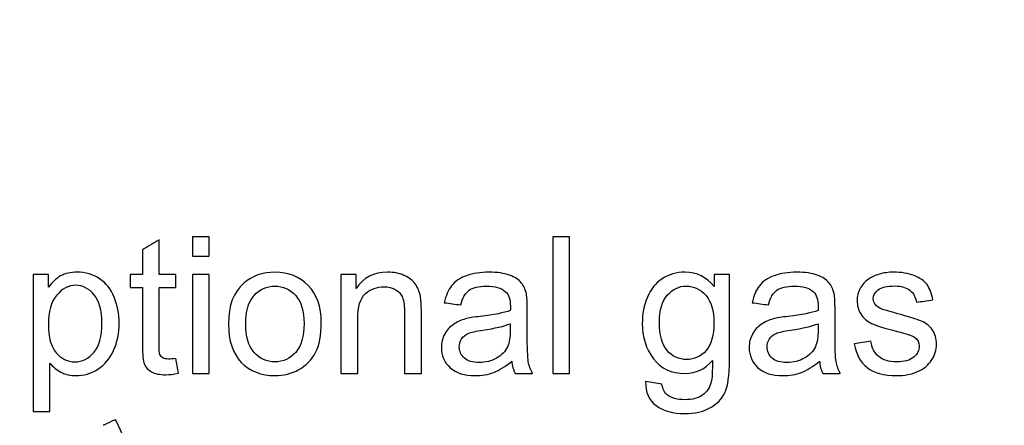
# Model space of a CAD drawing. Header units: millimetres. Extents: x 0 to 29700, y -16 to 21000.
# Tile 340 of 357: x 21475 to 22195, y 18626 to 18923. Entities that reach past the tile are written whole.
import ezdxf

# ---------------------------------------------------------------- set-up
doc = ezdxf.new("R2010")
doc.units = ezdxf.units.MM
doc.layers.add('1', color=7, linetype='Continuous', true_color=0xffffff)
doc.layers.add('254', color=7, linetype='Continuous', true_color=0xffffff)
doc.styles.add('latin_extended', font='simplex.shx')
doc.dimstyles.get("Standard").update_dxf_attribs({"dimtxt": 0.18, "dimasz": 0.18, "dimexe": 0.18, "dimexo": 0.0625, "dimgap": 0.09, "dimtad": 0, "dimtih": 1, "dimtoh": 1, "dimdec": 4, "dimzin": 0, "dimdsep": 46, "dimtxsty": 'Standard', "dimcen": 0.09, "dimadec": 0, "dimazin": 0, "dimtfac": 1, "dimtdec": 4, "dimtofl": 0, "dimtmove": 0, "dimatfit": 3, "dimfxl": 1, "dimtolj": 1, "dimtzin": 0, "dimarcsym": 0})

# ---------------------------------------------------------------- blocks, each defined once
blk = doc.blocks.new('_U4')
at = {"layer": '254', "color": 3, "linetype": 'Continuous', "lineweight": 13, "transparency": 16777216}
for p, q in [((28056.49, 18872.66), (28056.49, 14093.8)), ((18212.99, 16851.58), (18212.99, 14093.8)), ((18387.99, 14143.8), (27881.49, 14143.8))]:
    blk.add_line(p, q, dxfattribs=at)
at = {"layer": '254', "color": 3, "transparency": 16777216}
for points in [[(18387.99, 14172.97), (18387.99, 14114.64), (18212.99, 14143.8)], [(27881.49, 14114.64), (27881.49, 14172.97), (28056.49, 14143.8)]]:
    blk.add_solid(points, dxfattribs=at)
at = {"layer": 'Defpoints', "color": 0, "transparency": 16777216}
for p in [(28056.49, 18922.66), (18212.99, 16901.58), (28056.49, 14143.8)]:
    blk.add_point(p, dxfattribs=at)
at = {"layer": '254', "color": 2, "lineweight": 13, "transparency": 16777216, "insert": (22822.24, 14406.3), "char_height": 175, "attachment_point": 1, "style": 'latin_extended'}
blk.add_mtext('\\A1;9844', dxfattribs=at)

msp = doc.modelspace()

# ---------------------------------------------------------------- linework, layer by layer
at = {"layer": '1', "color": 1, "linetype": 'Continuous', "lineweight": 18}
for points, knots in [([(21601.016, 18763.803), (21601.016, 18759.096), (21601.016, 18754.389), (21601.016, 18749.682), (21605.109, 18749.682), (21609.202, 18749.682), (21613.295, 18749.682), (21613.295, 18754.389), (21613.295, 18759.096), (21613.295, 18763.803), (21609.202, 18763.803), (21605.109, 18763.803), (21601.016, 18763.803)], [0, 0, 0, 0, 0.2674419, 0.2674419, 0.2674419, 0.5, 0.5, 0.5, 0.7674419, 0.7674419, 0.7674419, 1, 1, 1, 1]), ([(21864.766, 18763.803), (21864.766, 18730.47), (21864.766, 18697.137), (21864.766, 18663.803), (21868.859, 18663.803), (21872.952, 18663.803), (21877.045, 18663.803), (21877.045, 18697.137), (21877.045, 18730.47), (21877.045, 18763.803), (21872.952, 18763.803), (21868.859, 18763.803), (21864.766, 18763.803)], [0, 0, 0, 0, 0.4453178, 0.4453178, 0.4453178, 0.5, 0.5, 0.5, 0.9453178, 0.9453178, 0.9453178, 1, 1, 1, 1]), ([(21590.706, 18663.931), (21590.118, 18667.547), (21589.529, 18671.162), (21588.941, 18674.778), (21586.715, 18674.471), (21584.925, 18674.317), (21581.727, 18674.317), (21580.345, 18674.599), (21579.348, 18675.187), (21578.376, 18675.776), (21577.685, 18676.569), (21577.25, 18677.592), (21576.815, 18678.59), (21576.585, 18680.841), (21576.585, 18698.458), (21576.585, 18712.571), (21576.585, 18726.684), (21580.704, 18726.684), (21584.822, 18726.684), (21588.941, 18726.684), (21588.941, 18729.873), (21588.941, 18733.062), (21588.941, 18736.251), (21584.822, 18736.251), (21580.704, 18736.251), (21576.585, 18736.251), (21576.585, 18744.685), (21576.585, 18753.118), (21576.585, 18761.552), (21572.517, 18759.096), (21568.45, 18756.64), (21564.382, 18754.184), (21564.382, 18748.207), (21564.382, 18742.229), (21564.382, 18736.251), (21561.381, 18736.251), (21558.379, 18736.251), (21555.377, 18736.251), (21555.377, 18733.062), (21555.377, 18729.873), (21555.377, 18726.684), (21558.379, 18726.684), (21561.381, 18726.684), (21564.382, 18726.684), (21564.382, 18712.793), (21564.382, 18698.902), (21564.382, 18677.643), (21564.894, 18672.808), (21566.899, 18668.233), (21568.603, 18666.361), (21573.515, 18663.547), (21576.969, 18662.857), (21584.157, 18662.857), (21587.253, 18663.215), (21590.706, 18663.931)], [0, 0, 0, 0, 0.0386761, 0.0386761, 0.0386761, 0.0577559, 0.0577559, 0.0828422, 0.0828422, 0.0828422, 0.0958056, 0.0958056, 0.0958056, 0.1230287, 0.1230287, 0.2326499, 0.2326499, 0.2326499, 0.27195, 0.27195, 0.27195, 0.3023811, 0.3023811, 0.3023811, 0.3416811, 0.3416811, 0.3416811, 0.4221527, 0.4221527, 0.4221527, 0.4674902, 0.4674902, 0.4674902, 0.5245282, 0.5245282, 0.5245282, 0.5531692, 0.5531692, 0.5531692, 0.5836003, 0.5836003, 0.5836003, 0.6122413, 0.6122413, 0.6122413, 0.7447875, 0.7447875, 0.8150882, 0.8150882, 0.8860521, 0.8860521, 0.9570161, 0.9570161, 1, 1, 1, 1]), ([(21484.439, 18736.251), (21484.439, 18702.85), (21484.439, 18669.448), (21484.439, 18636.047), (21488.532, 18636.047), (21492.625, 18636.047), (21496.718, 18636.047), (21496.718, 18647.797), (21496.718, 18659.548), (21496.718, 18671.299), (21498.816, 18668.664), (21501.476, 18666.489), (21507.963, 18663.016), (21511.658, 18662.166), (21521.353, 18662.166), (21526.674, 18663.752), (21536.816, 18670.052), (21540.693, 18674.624), (21546.005, 18686.473), (21547.345, 18693.146), (21547.345, 18707.472), (21546.117, 18713.842), (21541.298, 18725.426), (21537.726, 18729.933), (21528.294, 18736.289), (21522.812, 18737.889), (21511.914, 18737.889), (21507.872, 18736.968), (21501.252, 18733.273), (21498.253, 18730.521), (21495.618, 18726.837), (21495.618, 18729.975), (21495.618, 18733.113), (21495.618, 18736.251), (21491.892, 18736.251), (21488.165, 18736.251), (21484.439, 18736.251)], [0, 0, 0, 0, 0.3457161, 0.3457161, 0.3457161, 0.3880811, 0.3880811, 0.3880811, 0.5097039, 0.5097039, 0.5097039, 0.5456442, 0.5456442, 0.5814673, 0.5814673, 0.6305002, 0.6305002, 0.6796444, 0.6796444, 0.7286123, 0.7286123, 0.7742031, 0.7742031, 0.8199659, 0.8199659, 0.8658999, 0.8658999, 0.9011605, 0.9011605, 0.9366296, 0.9366296, 0.9366296, 0.9655989, 0.9655989, 0.9655989, 1, 1, 1, 1]), ([(21601.016, 18736.251), (21601.016, 18712.102), (21601.016, 18687.953), (21601.016, 18663.803), (21605.109, 18663.803), (21609.202, 18663.803), (21613.295, 18663.803), (21613.295, 18687.953), (21613.295, 18712.102), (21613.295, 18736.251), (21609.202, 18736.251), (21605.109, 18736.251), (21601.016, 18736.251)], [0, 0, 0, 0, 0.4275362, 0.4275362, 0.4275362, 0.5, 0.5, 0.5, 0.9275362, 0.9275362, 0.9275362, 1, 1, 1, 1]), ([(21638.594, 18729.833), (21631.126, 18723.384), (21627.391, 18713.432), (21627.391, 18687.799), (21630.537, 18678.411), (21643.021, 18665.415), (21651.233, 18662.166), (21667.682, 18662.166), (21673.515, 18663.65), (21684.219, 18669.54), (21688.276, 18673.703), (21693.898, 18684.386), (21695.285, 18691.713), (21695.285, 18712.562), (21692.113, 18721.567), (21679.476, 18734.614), (21671.341, 18737.889), (21652.41, 18737.889), (21644.812, 18735.203), (21638.594, 18729.833)], [0, 0, 0, 0, 0.1523186, 0.1523186, 0.2912658, 0.2912658, 0.4302129, 0.4302129, 0.5168794, 0.5168794, 0.6037217, 0.6037217, 0.6903933, 0.6903933, 0.7972487, 0.7972487, 0.9041041, 0.9041041, 1, 1, 1, 1]), ([(21709.662, 18736.251), (21709.662, 18712.102), (21709.662, 18687.953), (21709.662, 18663.803), (21713.756, 18663.803), (21717.849, 18663.803), (21721.942, 18663.803), (21721.942, 18676.995), (21721.942, 18690.187), (21721.942, 18712.639), (21723.835, 18718.932), (21731.444, 18725.571), (21735.961, 18727.247), (21744.454, 18727.247), (21747.294, 18726.505), (21752.187, 18723.548), (21753.868, 18721.567), (21754.815, 18719.086), (21755.787, 18716.604), (21756.247, 18712.869), (21756.247, 18693.188), (21756.247, 18678.496), (21756.247, 18663.803), (21760.34, 18663.803), (21764.434, 18663.803), (21768.527, 18663.803), (21768.527, 18678.649), (21768.527, 18693.495), (21768.527, 18714.021), (21768.296, 18718.011), (21767.861, 18720.288), (21767.12, 18723.793), (21765.841, 18726.812), (21762.196, 18731.894), (21759.471, 18733.949), (21752.163, 18737.117), (21748.138, 18737.889), (21733.71, 18737.889), (21726.035, 18733.898), (21720.714, 18725.942), (21720.714, 18729.378), (21720.714, 18732.815), (21720.714, 18736.251), (21717.03, 18736.251), (21713.346, 18736.251), (21709.662, 18736.251)], [0, 0, 0, 0, 0.1641372, 0.1641372, 0.1641372, 0.191957, 0.191957, 0.191957, 0.2816181, 0.2816181, 0.3445605, 0.3445605, 0.4072634, 0.4072634, 0.4466064, 0.4466064, 0.4856496, 0.4856496, 0.4856496, 0.5169313, 0.5169313, 0.6090651, 0.6090651, 0.6090651, 0.6413431, 0.6413431, 0.6413431, 0.7584182, 0.7584182, 0.803204, 0.803204, 0.803204, 0.8296833, 0.8296833, 0.8563396, 0.8563396, 0.8829284, 0.8829284, 0.9440358, 0.9440358, 0.9440358, 0.9710461, 0.9710461, 0.9710461, 1, 1, 1, 1]), ([(21821.505, 18664.549), (21825.702, 18666.131), (21830.077, 18668.868), (21834.63, 18672.731), (21834.989, 18669.329), (21835.807, 18666.336), (21837.086, 18663.803), (21841.359, 18663.803), (21845.631, 18663.803), (21849.903, 18663.803), (21848.368, 18666.566), (21847.319, 18669.482), (21846.295, 18675.524), (21846.014, 18682.734), (21846.014, 18699.627), (21846.014, 18705.084), (21846.014, 18715.99), (21845.81, 18719.751), (21845.401, 18721.849), (21844.684, 18725.226), (21843.405, 18727.988), (21839.785, 18732.424), (21836.933, 18734.23), (21829.185, 18737.155), (21824.167, 18737.889), (21811.76, 18737.889), (21806.26, 18737.019), (21796.815, 18733.631), (21793.188, 18731.186), (21790.706, 18728.014), (21788.199, 18724.867), (21786.408, 18720.723), (21785.308, 18715.581), (21789.308, 18715.035), (21793.307, 18714.49), (21797.306, 18713.944), (21798.637, 18719.086), (21800.658, 18722.667), (21806.183, 18726.709), (21810.43, 18727.707), (21822.402, 18727.707), (21827.058, 18726.326), (21832.52, 18721.53), (21833.684, 18717.986), (21833.684, 18712.537), (21833.658, 18711.462), (21833.607, 18709.774), (21828.926, 18708.137), (21821.609, 18706.73), (21806.847, 18704.975), (21803.216, 18704.351), (21800.786, 18703.711), (21797.511, 18702.79), (21794.569, 18701.46), (21789.362, 18697.887), (21787.227, 18695.55), (21784.014, 18689.686), (21783.185, 18686.443), (21783.185, 18676.85), (21785.334, 18671.887), (21793.878, 18664.11), (21799.992, 18662.166), (21812.783, 18662.166), (21817.286, 18662.959), (21821.505, 18664.549)], [0, 0, 0, 0, 0.0765039, 0.0765039, 0.0765039, 0.1223348, 0.1223348, 0.1223348, 0.1854242, 0.1854242, 0.1854242, 0.2310898, 0.2310898, 0.2768206, 0.2768206, 0.2986459, 0.2986459, 0.3204371, 0.3204371, 0.3204371, 0.351304, 0.351304, 0.3819584, 0.3819584, 0.4127907, 0.4127907, 0.4437503, 0.4437503, 0.4749126, 0.4749126, 0.4749126, 0.5152084, 0.5152084, 0.5152084, 0.5508908, 0.5508908, 0.5508908, 0.5880256, 0.5880256, 0.6251605, 0.6251605, 0.6649244, 0.6649244, 0.6941768, 0.6941768, 0.696714, 0.696714, 0.696714, 0.7608957, 0.7608957, 0.7924142, 0.7924142, 0.7924142, 0.8204189, 0.8204189, 0.8482961, 0.8482961, 0.875987, 0.875987, 0.9235432, 0.9235432, 0.9710993, 0.9710993, 1, 1, 1, 1]), ([(21944.582, 18656.026), (21940.6, 18656.615), (21936.617, 18657.203), (21932.635, 18657.791), (21932.456, 18649.989), (21935.014, 18644.131), (21945.656, 18636.354), (21952.64, 18634.409), (21968.552, 18634.409), (21974.692, 18635.765), (21984.638, 18641.223), (21988.276, 18644.949), (21992.881, 18654.363), (21994.032, 18662.345), (21994.032, 18694.502), (21994.032, 18715.376), (21994.032, 18736.251), (21990.254, 18736.251), (21986.477, 18736.251), (21982.699, 18736.251), (21982.699, 18733.335), (21982.699, 18730.419), (21982.699, 18727.502), (21977.148, 18734.435), (21970.113, 18737.889), (21955.147, 18737.889), (21949.57, 18736.277), (21940.054, 18729.933), (21936.421, 18725.405), (21931.445, 18713.708), (21930.179, 18707.344), (21930.179, 18690.383), (21932.916, 18681.762), (21943.814, 18667.385), (21951.54, 18663.803), (21969.499, 18663.803), (21976.176, 18666.95), (21981.548, 18673.294), (21981.599, 18665.287), (21981.292, 18660.017), (21979.596, 18653.438), (21977.48, 18650.245), (21971.289, 18645.691), (21966.915, 18644.566), (21955.94, 18644.566), (21951.77, 18645.691), (21946.456, 18649.666), (21945.068, 18652.342), (21944.582, 18656.026)], [0, 0, 0, 0, 0.0346674, 0.0346674, 0.0346674, 0.0920587, 0.0920587, 0.14945, 0.14945, 0.1976723, 0.1976723, 0.2456003, 0.2456003, 0.2935283, 0.2935283, 0.3822114, 0.3822114, 0.3822114, 0.4068085, 0.4068085, 0.4068085, 0.4257978, 0.4257978, 0.4257978, 0.4788047, 0.4788047, 0.5186392, 0.5186392, 0.5584738, 0.5584738, 0.5985193, 0.5985193, 0.6568077, 0.6568077, 0.7150962, 0.7150962, 0.7619967, 0.7619967, 0.7619967, 0.7961642, 0.7961642, 0.8525884, 0.8525884, 0.9090126, 0.9090126, 0.9611354, 0.9611354, 1, 1, 1, 1]), ([(22046.729, 18664.549), (22050.926, 18666.131), (22055.301, 18668.868), (22059.854, 18672.731), (22060.212, 18669.329), (22061.031, 18666.336), (22062.31, 18663.803), (22066.582, 18663.803), (22070.855, 18663.803), (22075.127, 18663.803), (22073.592, 18666.566), (22072.543, 18669.482), (22071.519, 18675.524), (22071.238, 18682.734), (22071.238, 18699.627), (22071.238, 18705.084), (22071.238, 18715.99), (22071.034, 18719.751), (22070.624, 18721.849), (22069.908, 18725.226), (22068.629, 18727.988), (22065.009, 18732.424), (22062.157, 18734.23), (22054.409, 18737.155), (22049.391, 18737.889), (22036.984, 18737.889), (22031.484, 18737.019), (22022.039, 18733.631), (22018.412, 18731.186), (22015.93, 18728.014), (22013.423, 18724.867), (22011.632, 18720.723), (22010.532, 18715.581), (22014.532, 18715.035), (22018.531, 18714.49), (22022.53, 18713.944), (22023.86, 18719.086), (22025.881, 18722.667), (22031.407, 18726.709), (22035.654, 18727.707), (22047.626, 18727.707), (22052.282, 18726.326), (22057.743, 18721.53), (22058.908, 18717.986), (22058.908, 18712.537), (22058.882, 18711.462), (22058.831, 18709.774), (22054.15, 18708.137), (22046.833, 18706.73), (22032.071, 18704.975), (22028.44, 18704.351), (22026.009, 18703.711), (22022.735, 18702.79), (22019.793, 18701.46), (22014.586, 18697.887), (22012.451, 18695.55), (22009.238, 18689.686), (22008.409, 18686.443), (22008.409, 18676.85), (22010.558, 18671.887), (22019.102, 18664.11), (22025.216, 18662.166), (22038.007, 18662.166), (22042.51, 18662.959), (22046.729, 18664.549)], [0, 0, 0, 0, 0.0765039, 0.0765039, 0.0765039, 0.1223348, 0.1223348, 0.1223348, 0.1854242, 0.1854242, 0.1854242, 0.2310898, 0.2310898, 0.2768206, 0.2768206, 0.2986459, 0.2986459, 0.3204371, 0.3204371, 0.3204371, 0.351304, 0.351304, 0.3819584, 0.3819584, 0.4127907, 0.4127907, 0.4437503, 0.4437503, 0.4749126, 0.4749126, 0.4749126, 0.5152084, 0.5152084, 0.5152084, 0.5508908, 0.5508908, 0.5508908, 0.5880256, 0.5880256, 0.6251605, 0.6251605, 0.6649244, 0.6649244, 0.6941768, 0.6941768, 0.696714, 0.696714, 0.696714, 0.7608957, 0.7608957, 0.7924142, 0.7924142, 0.7924142, 0.8204189, 0.8204189, 0.8482961, 0.8482961, 0.875987, 0.875987, 0.9235432, 0.9235432, 0.9710993, 0.9710993, 1, 1, 1, 1]), ([(22097.511, 18687.339), (22093.461, 18686.699), (22089.41, 18686.06), (22085.36, 18685.42), (22086.715, 18677.745), (22089.862, 18671.938), (22099.737, 18664.11), (22106.925, 18662.166), (22122.019, 18662.166), (22127.109, 18663.164), (22136.114, 18667.103), (22139.568, 18669.892), (22144.314, 18677.139), (22145.528, 18680.994), (22145.528, 18689.257), (22144.556, 18692.762), (22142.586, 18695.576), (22140.642, 18698.416), (22137.931, 18700.565), (22131.065, 18703.485), (22125.012, 18705.4), (22110.322, 18709.343), (22106.721, 18710.414), (22105.493, 18710.874), (22103.344, 18711.744), (22101.783, 18712.818), (22100.786, 18714.149), (22099.788, 18715.428), (22099.276, 18716.86), (22099.276, 18720.953), (22100.479, 18723.128), (22105.304, 18726.875), (22109.33, 18727.784), (22119.742, 18727.784), (22123.426, 18726.735), (22128.667, 18722.562), (22130.256, 18719.649), (22130.793, 18715.914), (22134.793, 18716.459), (22138.792, 18717.005), (22142.791, 18717.551), (22142.024, 18722.232), (22140.617, 18725.967), (22136.536, 18731.579), (22133.351, 18733.796), (22124.756, 18737.07), (22119.767, 18737.889), (22110.302, 18737.889), (22106.772, 18737.403), (22100.179, 18735.409), (22097.562, 18734.23), (22095.669, 18732.823), (22093.111, 18731.007), (22091.09, 18728.73), (22089.632, 18725.967), (22088.148, 18723.23), (22087.406, 18720.237), (22087.406, 18713.458), (22088.301, 18710.209), (22091.901, 18704.346), (22094.544, 18702.048), (22101.492, 18698.727), (22107.744, 18696.778), (22123.426, 18692.813), (22127.595, 18691.432), (22131.697, 18688.759), (22132.916, 18686.571), (22132.916, 18680.687), (22131.535, 18678.001), (22126.097, 18673.384), (22121.891, 18672.271), (22110.66, 18672.271), (22106.311, 18673.55), (22100.097, 18678.746), (22098.176, 18682.478), (22097.511, 18687.339)], [0, 0, 0, 0, 0.0404895, 0.0404895, 0.0404895, 0.1071351, 0.1071351, 0.1737806, 0.1737806, 0.2139853, 0.2139853, 0.2541899, 0.2541899, 0.2941967, 0.2941967, 0.3349535, 0.3349535, 0.3349535, 0.3675238, 0.3675238, 0.4001824, 0.4001824, 0.422844, 0.422844, 0.422844, 0.4393558, 0.4393558, 0.4393558, 0.4525638, 0.4525638, 0.473441, 0.473441, 0.4944569, 0.4944569, 0.5123205, 0.5123205, 0.5299935, 0.5299935, 0.5299935, 0.5618603, 0.5618603, 0.5618603, 0.5937182, 0.5937182, 0.6253869, 0.6253869, 0.6570557, 0.6570557, 0.6781682, 0.6781682, 0.6992358, 0.6992358, 0.6992358, 0.7229391, 0.7229391, 0.7229391, 0.7469068, 0.7469068, 0.7733472, 0.7733472, 0.8000596, 0.8000596, 0.8266961, 0.8266961, 0.8464466, 0.8464466, 0.8746802, 0.8746802, 0.9060222, 0.9060222, 0.9375362, 0.9375362, 0.968907, 0.968907, 1, 1, 1, 1]), ([(21501.22, 18678.948), (21497.434, 18683.399), (21495.567, 18690.281), (21495.567, 18708.93), (21497.562, 18716.042), (21505.636, 18725.801), (21510.251, 18728.27), (21520.739, 18728.27), (21525.293, 18725.967), (21532.863, 18716.761), (21534.784, 18709.876), (21534.784, 18690.946), (21532.84, 18683.808), (21525.075, 18674.563), (21520.381, 18672.271), (21509.56, 18672.271), (21505.007, 18674.496), (21501.22, 18678.948)], [0, 0, 0, 0, 0.1228429, 0.1228429, 0.2453493, 0.2453493, 0.3675412, 0.3675412, 0.4909311, 0.4909311, 0.6142506, 0.6142506, 0.7437189, 0.7437189, 0.8727683, 0.8727683, 1, 1, 1, 1]), ([(21646.098, 18679.184), (21642.049, 18683.808), (21640.028, 18690.741), (21640.028, 18709.288), (21642.049, 18716.246), (21650.146, 18725.419), (21655.224, 18727.707), (21667.427, 18727.707), (21672.466, 18725.405), (21680.654, 18716.193), (21682.648, 18709.39), (21682.648, 18690.92), (21680.627, 18683.859), (21672.53, 18674.584), (21667.452, 18672.271), (21655.224, 18672.271), (21650.133, 18674.573), (21646.098, 18679.184)], [0, 0, 0, 0, 0.1228466, 0.1228466, 0.2453547, 0.2453547, 0.368248, 0.368248, 0.4896051, 0.4896051, 0.6110062, 0.6110062, 0.7400382, 0.7400382, 0.8694752, 0.8694752, 1, 1, 1, 1]), ([(21948.476, 18680.5), (21944.684, 18684.883), (21942.791, 18691.815), (21942.791, 18710.055), (21944.71, 18716.63), (21952.357, 18725.509), (21956.989, 18727.707), (21967.989, 18727.707), (21972.722, 18725.456), (21980.601, 18716.451), (21982.571, 18709.774), (21982.571, 18691.636), (21980.652, 18684.832), (21973.029, 18676.134), (21968.296, 18673.959), (21956.964, 18673.959), (21952.231, 18676.159), (21948.476, 18680.5)], [0, 0, 0, 0, 0.1302048, 0.1302048, 0.2495592, 0.2495592, 0.3696509, 0.3696509, 0.4919978, 0.4919978, 0.6143447, 0.6143447, 0.7427029, 0.7427029, 0.871061, 0.871061, 1, 1, 1, 1]), ([(21813.553, 18695.514), (21822.453, 18696.804), (21829.156, 18698.339), (21833.607, 18700.155), (21833.607, 18698.654), (21833.607, 18697.154), (21833.607, 18690.255), (21832.942, 18686.162), (21831.637, 18683.373), (21829.898, 18679.792), (21827.186, 18676.952), (21819.819, 18672.808), (21815.623, 18671.785), (21806.107, 18671.785), (21802.5, 18672.859), (21797.549, 18677.248), (21796.283, 18679.971), (21796.283, 18685.369), (21796.871, 18687.313), (21799.111, 18690.825), (21800.76, 18692.148), (21802.832, 18693.069), (21804.93, 18693.964), (21808.511, 18694.783), (21813.553, 18695.514)], [0, 0, 0, 0, 0.1667307, 0.1667307, 0.1667307, 0.2031213, 0.2031213, 0.3340034, 0.3340034, 0.3340034, 0.4399845, 0.4399845, 0.5459656, 0.5459656, 0.6530924, 0.6530924, 0.7596728, 0.7596728, 0.8287836, 0.8287836, 0.8971838, 0.8971838, 0.8971838, 1, 1, 1, 1]), ([(22038.776, 18695.514), (22047.677, 18696.804), (22054.38, 18698.339), (22058.831, 18700.155), (22058.831, 18698.654), (22058.831, 18697.154), (22058.831, 18690.255), (22058.166, 18686.162), (22056.861, 18683.373), (22055.122, 18679.792), (22052.41, 18676.952), (22045.042, 18672.808), (22040.847, 18671.785), (22031.33, 18671.785), (22027.723, 18672.859), (22022.773, 18677.248), (22021.507, 18679.971), (22021.507, 18685.369), (22022.095, 18687.313), (22024.335, 18690.825), (22025.984, 18692.148), (22028.056, 18693.069), (22030.154, 18693.964), (22033.735, 18694.783), (22038.776, 18695.514)], [0, 0, 0, 0, 0.1667307, 0.1667307, 0.1667307, 0.2031213, 0.2031213, 0.3340034, 0.3340034, 0.3340034, 0.4399845, 0.4399845, 0.5459656, 0.5459656, 0.6530924, 0.6530924, 0.7596728, 0.7596728, 0.8287836, 0.8287836, 0.8971838, 0.8971838, 0.8971838, 1, 1, 1, 1])]:
    msp.add_open_spline(points, degree=3, knots=knots, dxfattribs=at)
at = {"layer": '254', "color": 2, "linetype": 'Continuous', "lineweight": 25}
msp.add_line((22349.044, 16908.737), (21544.817, 18630.068), dxfattribs=at)
msp.add_ellipse((21540.287, 18627.951), major_axis=(-4.53, -2.116), ratio=0.0081706, start_param=3.1416316, end_param=6.2831261, dxfattribs=at)
for points in [[(21613.295, 18763.803), (21609.202, 18763.803), (21605.109, 18763.803), (21601.016, 18763.803)], [(21601.016, 18763.803), (21601.016, 18759.096), (21601.016, 18754.389), (21601.016, 18749.682)], [(21613.295, 18749.682), (21613.295, 18754.389), (21613.295, 18759.096), (21613.295, 18763.803)], [(21877.045, 18763.803), (21872.952, 18763.803), (21868.859, 18763.803), (21864.766, 18763.803)], [(21864.766, 18763.803), (21864.766, 18730.47), (21864.766, 18697.137), (21864.766, 18663.803)], [(21877.045, 18663.803), (21877.045, 18697.137), (21877.045, 18730.47), (21877.045, 18763.803)], [(21576.585, 18761.552), (21572.517, 18759.096), (21568.45, 18756.64), (21564.382, 18754.184)], [(21576.585, 18736.251), (21576.585, 18744.685), (21576.585, 18753.118), (21576.585, 18761.552)], [(21564.382, 18754.184), (21564.382, 18748.207), (21564.382, 18742.229), (21564.382, 18736.251)], [(21601.016, 18749.682), (21605.109, 18749.682), (21609.202, 18749.682), (21613.295, 18749.682)], [(21484.439, 18736.251), (21484.439, 18702.85), (21484.439, 18669.448), (21484.439, 18636.047)], [(21495.618, 18736.251), (21491.892, 18736.251), (21488.165, 18736.251), (21484.439, 18736.251)], [(21495.618, 18726.837), (21495.618, 18729.975), (21495.618, 18733.113), (21495.618, 18736.251)], [(21564.382, 18736.251), (21561.381, 18736.251), (21558.379, 18736.251), (21555.377, 18736.251)], [(21555.377, 18736.251), (21555.377, 18733.062), (21555.377, 18729.873), (21555.377, 18726.684)], [(21588.941, 18736.251), (21584.822, 18736.251), (21580.704, 18736.251), (21576.585, 18736.251)], [(21588.941, 18726.684), (21588.941, 18729.873), (21588.941, 18733.062), (21588.941, 18736.251)], [(21601.016, 18736.251), (21601.016, 18712.102), (21601.016, 18687.953), (21601.016, 18663.803)], [(21613.295, 18736.251), (21609.202, 18736.251), (21605.109, 18736.251), (21601.016, 18736.251)], [(21613.295, 18663.803), (21613.295, 18687.953), (21613.295, 18712.102), (21613.295, 18736.251)], [(21709.662, 18736.251), (21709.662, 18712.102), (21709.662, 18687.953), (21709.662, 18663.803)], [(21720.714, 18736.251), (21717.03, 18736.251), (21713.346, 18736.251), (21709.662, 18736.251)], [(21720.714, 18725.942), (21720.714, 18729.378), (21720.714, 18732.815), (21720.714, 18736.251)], [(21994.032, 18736.251), (21990.254, 18736.251), (21986.477, 18736.251), (21982.699, 18736.251)], [(21982.699, 18736.251), (21982.699, 18733.335), (21982.699, 18730.419), (21982.699, 18727.502)], [(21555.377, 18726.684), (21558.379, 18726.684), (21561.381, 18726.684), (21564.382, 18726.684)], [(21576.585, 18726.684), (21580.704, 18726.684), (21584.822, 18726.684), (21588.941, 18726.684)], [(21790.706, 18728.014), (21788.199, 18724.867), (21786.408, 18720.723), (21785.308, 18715.581)], [(22015.93, 18728.014), (22013.423, 18724.867), (22011.632, 18720.723), (22010.532, 18715.581)], [(22095.669, 18732.823), (22093.111, 18731.007), (22091.09, 18728.73), (22089.632, 18725.967)], [(21785.308, 18715.581), (21789.308, 18715.035), (21793.307, 18714.49), (21797.306, 18713.944)], [(22010.532, 18715.581), (22014.532, 18715.035), (22018.531, 18714.49), (22022.53, 18713.944)], [(22105.493, 18710.874), (22103.344, 18711.744), (22101.783, 18712.818), (22100.786, 18714.149)], [(22130.793, 18715.914), (22134.793, 18716.459), (22138.792, 18717.005), (22142.791, 18717.551)], [(21813.551, 18695.525), (21822.453, 18696.804), (21829.156, 18698.339), (21833.607, 18700.155)], [(22038.775, 18695.525), (22047.677, 18696.804), (22054.38, 18698.339), (22058.831, 18700.155)], [(21802.832, 18693.069), (21804.93, 18693.964), (21808.511, 18694.783), (21813.551, 18695.525)], [(22028.056, 18693.069), (22030.154, 18693.964), (22033.735, 18694.783), (22038.775, 18695.525)], [(22097.511, 18687.339), (22093.461, 18686.699), (22089.41, 18686.06), (22085.36, 18685.42)], [(21579.348, 18675.187), (21578.376, 18675.776), (21577.685, 18676.569), (21577.25, 18677.592)], [(21496.718, 18636.047), (21496.718, 18647.797), (21496.718, 18659.548), (21496.718, 18671.299)], [(21590.706, 18663.931), (21590.118, 18667.547), (21589.529, 18671.162), (21588.941, 18674.778)], [(21821.507, 18664.545), (21825.702, 18666.131), (21830.077, 18668.868), (21834.63, 18672.731)], [(21834.63, 18672.731), (21834.989, 18669.329), (21835.807, 18666.336), (21837.086, 18663.803)], [(22046.731, 18664.545), (22050.926, 18666.131), (22055.301, 18668.868), (22059.854, 18672.731)], [(22059.854, 18672.731), (22060.212, 18669.329), (22061.031, 18666.336), (22062.31, 18663.803)], [(21601.016, 18663.803), (21605.109, 18663.803), (21609.202, 18663.803), (21613.295, 18663.803)], [(21709.662, 18663.803), (21713.756, 18663.803), (21717.849, 18663.803), (21721.942, 18663.803)], [(21756.247, 18663.803), (21760.34, 18663.803), (21764.434, 18663.803), (21768.527, 18663.803)], [(21837.086, 18663.803), (21841.359, 18663.803), (21845.631, 18663.803), (21849.903, 18663.803)], [(21864.766, 18663.803), (21868.859, 18663.803), (21872.952, 18663.803), (21877.045, 18663.803)], [(22062.31, 18663.803), (22066.582, 18663.803), (22070.855, 18663.803), (22075.127, 18663.803)], [(21944.582, 18656.026), (21940.6, 18656.615), (21936.617, 18657.203), (21932.635, 18657.791)], [(21484.439, 18636.047), (21488.532, 18636.047), (21492.625, 18636.047), (21496.718, 18636.047)]]:
    msp.add_open_spline(points, degree=3, dxfattribs=at)
for points, knots in [([(21496.718, 18671.299), (21498.816, 18668.664), (21501.476, 18666.489), (21507.963, 18663.016), (21511.658, 18662.166), (21521.353, 18662.166), (21526.674, 18663.752), (21536.816, 18670.052), (21540.693, 18674.624), (21546.005, 18686.473), (21547.345, 18693.146), (21547.345, 18707.472), (21546.117, 18713.842), (21541.298, 18725.426), (21537.726, 18729.933), (21528.294, 18736.289), (21522.812, 18737.889), (21511.914, 18737.889), (21507.872, 18736.968), (21501.252, 18733.273), (21498.253, 18730.521), (21495.618, 18726.837)], [0, 0, 0, 0, 0.0841837, 0.0841837, 0.1680932, 0.1680932, 0.2829444, 0.2829444, 0.3980562, 0.3980562, 0.5127551, 0.5127551, 0.6195437, 0.6195437, 0.7267353, 0.7267353, 0.8343278, 0.8343278, 0.9169196, 0.9169196, 1, 1, 1, 1]), ([(21678.862, 18666.592), (21684.219, 18669.54), (21688.276, 18673.703), (21693.898, 18684.386), (21695.285, 18691.713), (21695.285, 18712.562), (21692.113, 18721.567), (21679.476, 18734.614), (21671.341, 18737.889), (21652.41, 18737.889), (21644.812, 18735.203), (21638.596, 18729.83)], [0, 0, 0, 0, 0.1797528, 0.1797528, 0.3591523, 0.3591523, 0.5803298, 0.5803298, 0.8015074, 0.8015074, 1, 1, 1, 1]), ([(21767.861, 18720.288), (21767.12, 18723.793), (21765.841, 18726.812), (21762.196, 18731.894), (21759.471, 18733.949), (21752.163, 18737.117), (21748.138, 18737.889), (21733.71, 18737.889), (21726.035, 18733.898), (21720.714, 18725.942)], [0, 0, 0, 0, 0.1880212, 0.1880212, 0.3772987, 0.3772987, 0.5660965, 0.5660965, 1, 1, 1, 1]), ([(21845.401, 18721.849), (21844.684, 18725.226), (21843.405, 18727.988), (21839.785, 18732.424), (21836.933, 18734.23), (21829.185, 18737.155), (21824.167, 18737.889), (21811.76, 18737.889), (21806.26, 18737.019), (21796.815, 18733.631), (21793.188, 18731.186), (21790.706, 18728.014)], [0, 0, 0, 0, 0.1998175, 0.1998175, 0.3982597, 0.3982597, 0.5978525, 0.5978525, 0.7982702, 0.7982702, 1, 1, 1, 1]), ([(21982.699, 18727.502), (21977.148, 18734.435), (21970.113, 18737.889), (21955.147, 18737.889), (21949.57, 18736.277), (21940.054, 18729.933), (21936.421, 18725.405), (21931.445, 18713.708), (21930.179, 18707.344), (21930.179, 18690.383), (21932.916, 18681.762), (21943.814, 18667.385), (21951.54, 18663.803), (21969.499, 18663.803), (21976.176, 18666.95), (21981.548, 18673.294)], [0, 0, 0, 0, 0.1576654, 0.1576654, 0.2761504, 0.2761504, 0.3946354, 0.3946354, 0.513748, 0.513748, 0.6871229, 0.6871229, 0.8604978, 0.8604978, 1, 1, 1, 1]), ([(21932.635, 18657.791), (21932.456, 18649.989), (21935.014, 18644.131), (21945.656, 18636.354), (21952.64, 18634.409), (21968.552, 18634.409), (21974.692, 18635.765), (21984.638, 18641.223), (21988.276, 18644.949), (21992.881, 18654.363), (21994.032, 18662.345), (21994.032, 18694.502), (21994.032, 18715.376), (21994.032, 18736.251)], [0, 0, 0, 0, 0.1651339, 0.1651339, 0.3302679, 0.3302679, 0.4690195, 0.4690195, 0.6069243, 0.6069243, 0.7448291, 0.7448291, 1, 1, 1, 1]), ([(22070.624, 18721.849), (22069.908, 18725.226), (22068.629, 18727.988), (22065.009, 18732.424), (22062.157, 18734.23), (22054.409, 18737.155), (22049.391, 18737.889), (22036.984, 18737.889), (22031.484, 18737.019), (22022.039, 18733.631), (22018.412, 18731.186), (22015.93, 18728.014)], [0, 0, 0, 0, 0.1998175, 0.1998175, 0.3982597, 0.3982597, 0.5978525, 0.5978525, 0.7982702, 0.7982702, 1, 1, 1, 1]), ([(22142.791, 18717.551), (22142.024, 18722.232), (22140.617, 18725.967), (22136.536, 18731.579), (22133.351, 18733.796), (22124.756, 18737.07), (22119.767, 18737.889), (22110.302, 18737.889), (22106.772, 18737.403), (22100.179, 18735.409), (22097.562, 18734.23), (22095.669, 18732.823)], [0, 0, 0, 0, 0.2319035, 0.2319035, 0.4624303, 0.4624303, 0.6929571, 0.6929571, 0.8466416, 0.8466416, 1, 1, 1, 1]), ([(21501.22, 18678.948), (21497.434, 18683.399), (21495.567, 18690.281), (21495.567, 18708.93), (21497.562, 18716.042), (21505.636, 18725.801), (21510.251, 18728.27), (21520.739, 18728.27), (21525.293, 18725.967), (21532.863, 18716.761), (21534.784, 18709.876), (21534.784, 18690.946), (21532.84, 18683.808), (21525.075, 18674.563), (21520.381, 18672.271), (21509.56, 18672.271), (21505.007, 18674.496), (21501.22, 18678.948)], [0, 0, 0, 0, 0.1228429, 0.1228429, 0.2453493, 0.2453493, 0.3675412, 0.3675412, 0.4909311, 0.4909311, 0.6142506, 0.6142506, 0.7437189, 0.7437189, 0.8727683, 0.8727683, 1, 1, 1, 1]), ([(21564.382, 18726.684), (21564.382, 18712.793), (21564.382, 18698.902), (21564.382, 18677.643), (21564.894, 18672.808), (21566.899, 18668.233), (21568.603, 18666.361), (21573.515, 18663.547), (21576.969, 18662.857), (21584.157, 18662.857), (21587.253, 18663.215), (21590.706, 18663.931)], [0, 0, 0, 0, 0.3418264, 0.3418264, 0.5231266, 0.5231266, 0.7061372, 0.7061372, 0.8891478, 0.8891478, 1, 1, 1, 1]), ([(21577.25, 18677.592), (21576.815, 18678.59), (21576.585, 18680.841), (21576.585, 18698.458), (21576.585, 18712.571), (21576.585, 18726.684)], [0, 0, 0, 0, 0.1989351, 0.1989351, 1, 1, 1, 1]), ([(21638.596, 18729.83), (21631.126, 18723.384), (21627.391, 18713.432), (21627.391, 18687.799), (21630.537, 18678.411), (21643.021, 18665.415), (21651.233, 18662.166), (21667.682, 18662.166), (21673.515, 18663.65), (21678.862, 18666.592)], [0, 0, 0, 0, 0.2946889, 0.2946889, 0.5635081, 0.5635081, 0.8323274, 0.8323274, 1, 1, 1, 1]), ([(21646.091, 18679.178), (21642.049, 18683.808), (21640.028, 18690.741), (21640.028, 18709.288), (21642.049, 18716.246), (21650.146, 18725.419), (21655.224, 18727.707), (21667.427, 18727.707), (21672.466, 18725.405), (21676.559, 18720.8)], [0, 0, 0, 0, 0.2509095, 0.2509095, 0.5011277, 0.5011277, 0.7521326, 0.7521326, 1, 1, 1, 1]), ([(21721.942, 18663.803), (21721.942, 18676.995), (21721.942, 18690.187), (21721.942, 18712.639), (21723.835, 18718.932), (21731.444, 18725.571), (21735.961, 18727.247), (21744.454, 18727.247), (21747.294, 18726.505), (21752.187, 18723.548), (21753.868, 18721.567), (21754.815, 18719.086)], [0, 0, 0, 0, 0.3052888, 0.3052888, 0.5196028, 0.5196028, 0.7331012, 0.7331012, 0.867061, 0.867061, 1, 1, 1, 1]), ([(21797.306, 18713.944), (21798.637, 18719.086), (21800.658, 18722.667), (21806.183, 18726.709), (21810.43, 18727.707), (21822.402, 18727.707), (21827.058, 18726.326), (21832.52, 18721.53), (21833.684, 18717.986), (21833.684, 18712.537), (21833.658, 18711.462), (21833.607, 18709.774)], [0, 0, 0, 0, 0.2546567, 0.2546567, 0.5093133, 0.5093133, 0.7819988, 0.7819988, 0.9826008, 0.9826008, 1, 1, 1, 1]), ([(21948.47, 18680.508), (21944.684, 18684.883), (21942.791, 18691.815), (21942.791, 18710.055), (21944.71, 18716.63), (21952.357, 18725.509), (21956.989, 18727.707), (21967.989, 18727.707), (21972.722, 18725.456), (21976.662, 18720.953)], [0, 0, 0, 0, 0.2646451, 0.2646451, 0.5072365, 0.5072365, 0.7513263, 0.7513263, 1, 1, 1, 1]), ([(22022.53, 18713.944), (22023.86, 18719.086), (22025.881, 18722.667), (22031.407, 18726.709), (22035.654, 18727.707), (22047.626, 18727.707), (22052.282, 18726.326), (22057.743, 18721.53), (22058.908, 18717.986), (22058.908, 18712.537), (22058.882, 18711.462), (22058.831, 18709.774)], [0, 0, 0, 0, 0.2546567, 0.2546567, 0.5093133, 0.5093133, 0.7819988, 0.7819988, 0.9826008, 0.9826008, 1, 1, 1, 1]), ([(22100.786, 18714.149), (22099.788, 18715.428), (22099.276, 18716.86), (22099.276, 18720.953), (22100.479, 18723.128), (22105.304, 18726.875), (22109.33, 18727.784), (22119.742, 18727.784), (22123.426, 18726.735), (22128.667, 18722.562), (22130.256, 18719.649), (22130.793, 18715.914)], [0, 0, 0, 0, 0.1457231, 0.1457231, 0.3760596, 0.3760596, 0.6079277, 0.6079277, 0.8050156, 0.8050156, 1, 1, 1, 1]), ([(21676.559, 18720.8), (21680.654, 18716.193), (21682.648, 18709.39), (21682.648, 18690.92), (21680.627, 18683.859), (21672.53, 18674.584), (21667.452, 18672.271), (21655.224, 18672.271), (21650.133, 18674.573), (21646.091, 18679.178)], [0, 0, 0, 0, 0.2378571, 0.2378571, 0.4906653, 0.4906653, 0.7442671, 0.7442671, 1, 1, 1, 1]), ([(21768.527, 18663.803), (21768.527, 18678.649), (21768.527, 18693.495), (21768.527, 18714.021), (21768.296, 18718.011), (21767.861, 18720.288)], [0, 0, 0, 0, 0.723307, 0.723307, 1, 1, 1, 1]), ([(21849.903, 18663.803), (21848.368, 18666.566), (21847.319, 18669.482), (21846.295, 18675.524), (21846.014, 18682.734), (21846.014, 18699.627), (21846.014, 18705.084), (21846.014, 18715.99), (21845.81, 18719.751), (21845.401, 18721.849)], [0, 0, 0, 0, 0.3382309, 0.3382309, 0.6769456, 0.6769456, 0.8385991, 0.8385991, 1, 1, 1, 1]), ([(21976.662, 18720.953), (21980.601, 18716.451), (21982.571, 18709.774), (21982.571, 18691.636), (21980.652, 18684.832), (21973.029, 18676.134), (21968.296, 18673.959), (21956.964, 18673.959), (21952.231, 18676.159), (21948.47, 18680.508)], [0, 0, 0, 0, 0.2408393, 0.2408393, 0.4935118, 0.4935118, 0.7461842, 0.7461842, 1, 1, 1, 1]), ([(22075.127, 18663.803), (22073.592, 18666.566), (22072.543, 18669.482), (22071.519, 18675.524), (22071.238, 18682.734), (22071.238, 18699.627), (22071.238, 18705.084), (22071.238, 18715.99), (22071.034, 18719.751), (22070.624, 18721.849)], [0, 0, 0, 0, 0.3382309, 0.3382309, 0.6769456, 0.6769456, 0.8385991, 0.8385991, 1, 1, 1, 1]), ([(22089.632, 18725.967), (22088.148, 18723.23), (22087.406, 18720.237), (22087.406, 18713.458), (22088.301, 18710.209), (22091.901, 18704.346), (22094.544, 18702.048), (22101.492, 18698.727), (22107.744, 18696.778), (22123.426, 18692.813), (22127.595, 18691.432), (22131.697, 18688.759), (22132.916, 18686.571), (22132.916, 18680.687), (22131.535, 18678.001), (22126.097, 18673.384), (22121.891, 18672.271), (22110.66, 18672.271), (22106.311, 18673.55), (22100.097, 18678.746), (22098.176, 18682.478), (22097.511, 18687.339)], [0, 0, 0, 0, 0.0865067, 0.0865067, 0.1819388, 0.1819388, 0.2783523, 0.2783523, 0.3744917, 0.3744917, 0.4457774, 0.4457774, 0.5476815, 0.5476815, 0.6608043, 0.6608043, 0.7745486, 0.7745486, 0.8877757, 0.8877757, 1, 1, 1, 1]), ([(21754.815, 18719.086), (21755.787, 18716.604), (21756.247, 18712.869), (21756.247, 18693.188), (21756.247, 18678.496), (21756.247, 18663.803)], [0, 0, 0, 0, 0.2534662, 0.2534662, 1, 1, 1, 1]), ([(21833.607, 18709.774), (21828.926, 18708.137), (21821.609, 18706.73), (21806.847, 18704.975), (21803.216, 18704.351), (21800.786, 18703.711)], [0, 0, 0, 0, 0.6706534, 0.6706534, 1, 1, 1, 1]), ([(22058.831, 18709.774), (22054.15, 18708.137), (22046.833, 18706.73), (22032.071, 18704.975), (22028.44, 18704.351), (22026.009, 18703.711)], [0, 0, 0, 0, 0.6706534, 0.6706534, 1, 1, 1, 1]), ([(22142.586, 18695.576), (22140.642, 18698.416), (22137.931, 18700.565), (22131.065, 18703.485), (22125.012, 18705.4), (22110.322, 18709.343), (22106.721, 18710.414), (22105.493, 18710.874)], [0, 0, 0, 0, 0.3705784, 0.3705784, 0.7421602, 0.7421602, 1, 1, 1, 1]), ([(21800.786, 18703.711), (21797.511, 18702.79), (21794.569, 18701.46), (21789.362, 18697.887), (21787.227, 18695.55), (21784.014, 18689.686), (21783.185, 18686.443), (21783.185, 18676.85), (21785.334, 18671.887), (21793.878, 18664.11), (21799.992, 18662.166), (21812.783, 18662.166), (21817.286, 18662.959), (21821.507, 18664.545)], [0, 0, 0, 0, 0.1349064, 0.1349064, 0.2691988, 0.2691988, 0.4025939, 0.4025939, 0.6316855, 0.6316855, 0.8607771, 0.8607771, 1, 1, 1, 1]), ([(21833.607, 18700.155), (21833.607, 18698.654), (21833.607, 18697.154), (21833.607, 18690.255), (21832.942, 18686.162), (21831.637, 18683.373)], [0, 0, 0, 0, 0.2175525, 0.2175525, 1, 1, 1, 1]), ([(22026.009, 18703.711), (22022.735, 18702.79), (22019.793, 18701.46), (22014.586, 18697.887), (22012.451, 18695.55), (22009.238, 18689.686), (22008.409, 18686.443), (22008.409, 18676.85), (22010.558, 18671.887), (22019.102, 18664.11), (22025.216, 18662.166), (22038.007, 18662.166), (22042.51, 18662.959), (22046.731, 18664.545)], [0, 0, 0, 0, 0.1349064, 0.1349064, 0.2691988, 0.2691988, 0.4025939, 0.4025939, 0.6316855, 0.6316855, 0.8607771, 0.8607771, 1, 1, 1, 1]), ([(22058.831, 18700.155), (22058.831, 18698.654), (22058.831, 18697.154), (22058.831, 18690.255), (22058.166, 18686.162), (22056.861, 18683.373)], [0, 0, 0, 0, 0.2175525, 0.2175525, 1, 1, 1, 1]), ([(21831.637, 18683.373), (21829.898, 18679.792), (21827.186, 18676.952), (21819.819, 18672.808), (21815.623, 18671.785), (21806.107, 18671.785), (21802.5, 18672.859), (21797.549, 18677.248), (21796.283, 18679.971), (21796.283, 18685.369), (21796.871, 18687.313), (21799.111, 18690.825), (21800.76, 18692.148), (21802.832, 18693.069)], [0, 0, 0, 0, 0.1881832, 0.1881832, 0.3763665, 0.3763665, 0.5665841, 0.5665841, 0.7558315, 0.7558315, 0.8785466, 0.8785466, 1, 1, 1, 1]), ([(22056.861, 18683.373), (22055.122, 18679.792), (22052.41, 18676.952), (22045.042, 18672.808), (22040.847, 18671.785), (22031.33, 18671.785), (22027.723, 18672.859), (22022.773, 18677.248), (22021.507, 18679.971), (22021.507, 18685.369), (22022.095, 18687.313), (22024.335, 18690.825), (22025.984, 18692.148), (22028.056, 18693.069)], [0, 0, 0, 0, 0.1881832, 0.1881832, 0.3763665, 0.3763665, 0.5665841, 0.5665841, 0.7558315, 0.7558315, 0.8785466, 0.8785466, 1, 1, 1, 1]), ([(22085.36, 18685.42), (22086.715, 18677.745), (22089.862, 18671.938), (22099.737, 18664.11), (22106.925, 18662.166), (22122.019, 18662.166), (22127.109, 18663.164), (22136.114, 18667.103), (22139.568, 18669.892), (22144.314, 18677.139), (22145.528, 18680.994), (22145.528, 18689.257), (22144.556, 18692.762), (22142.586, 18695.576)], [0, 0, 0, 0, 0.2263284, 0.2263284, 0.4526567, 0.4526567, 0.5891918, 0.5891918, 0.7257268, 0.7257268, 0.8615897, 0.8615897, 1, 1, 1, 1]), ([(21588.941, 18674.778), (21586.715, 18674.471), (21584.925, 18674.317), (21581.727, 18674.317), (21580.345, 18674.599), (21579.348, 18675.187)], [0, 0, 0, 0, 0.432, 0.432, 1, 1, 1, 1]), ([(21981.548, 18673.294), (21981.599, 18665.287), (21981.292, 18660.017), (21979.596, 18653.438), (21977.48, 18650.245), (21971.289, 18645.691), (21966.915, 18644.566), (21955.94, 18644.566), (21951.77, 18645.691), (21946.456, 18649.666), (21945.068, 18652.342), (21944.582, 18656.026)], [0, 0, 0, 0, 0.1435588, 0.1435588, 0.3806319, 0.3806319, 0.6177051, 0.6177051, 0.8367054, 0.8367054, 1, 1, 1, 1])]:
    msp.add_open_spline(points, degree=3, knots=knots, dxfattribs=at)

# ---------------------------------------------------------------- dimensions: what is measured, and where the dimension line sits
at = {"layer": '254', "color": 2, "linetype": 'Continuous', "lineweight": 13}
dim = msp.add_linear_dim(base=(28056.493, 14143.803), p1=(18212.987, 16901.584), p2=(28056.493, 18922.663), dimstyle='Standard', override={"dimscale": 50, "dimtxt": 3.5, "dimasz": 3.5, "dimexe": 1, "dimexo": 1, "dimgap": 1.75, "dimtad": 1, "dimtih": 1, "dimtoh": 0, "dimdec": 0, "dimlfac": 1, "dimzin": 8, "dimdsep": 46, "dimlunit": 2, "dimtxsty": 'latin_extended', "dimsah": 1, "dimse1": 0, "dimse2": 0, "dimsd1": 0, "dimsd2": 0, "dimclrd": 3, "dimclre": 3, "dimclrt": 2, "dimtol": 0, "dimtm": -0.1, "dimtfac": 0.714286, "dimtdec": 3, "dimtofl": 1, "dimtmove": 0, "dimtzin": 8, "dimlwd": 13, "dimlwe": 13}, dxfattribs=at)
dim.commit()
dim.dimension.update_dxf_attribs({"geometry": '_U4', "text_midpoint": (23134.74, 14143.803), "dimtype": 160})

doc.saveas('drawing.dxf')
